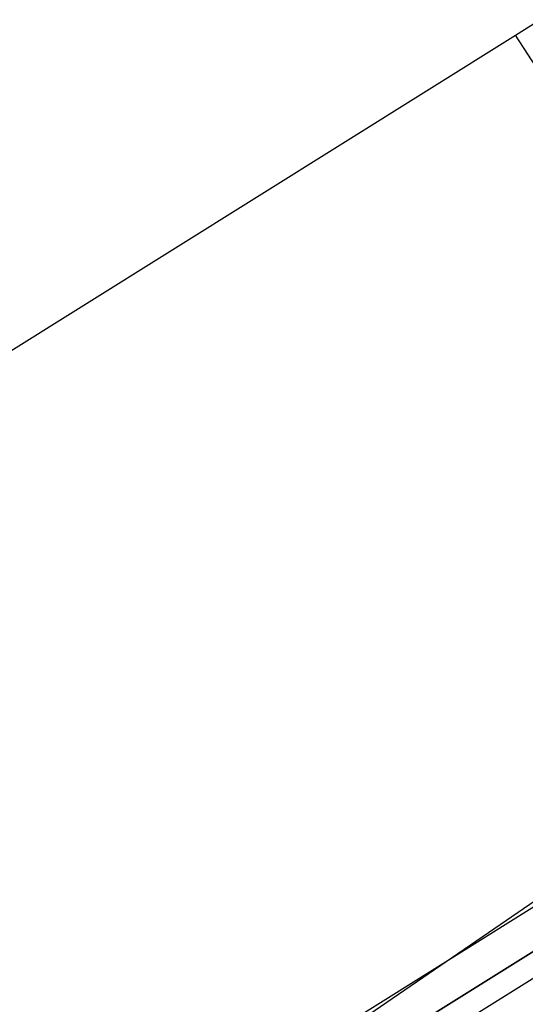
# Model space of a CAD drawing. Header units: feet. Extents: x -79 to 198, y -22 to 181.
# Tile 379 of 656: x 112.55 to 112.954, y 30.616 to 31.403. Entities that reach past the tile are written whole.
import ezdxf

# ---------------------------------------------------------------- set-up
doc = ezdxf.new("R2010")
doc.units = ezdxf.units.FT
doc.layers.add('A-LINEA', color=7, linetype='CONTINUOUS')

msp = doc.modelspace()

# ---------------------------------------------------------------- linework, layer by layer
at = {"layer": 'A-LINEA'}
msp.add_line((109.8133, 29.4311), (112.9467, 31.3911), dxfattribs=at)
msp.add_line((109.8133, 29.4311), (112.9467, 31.3911), dxfattribs=at)
for points in [[(103.4533, 25.1244), (105.36, 26.1111), (107.24, 27.1511), (109.1067, 28.2444), (110.9333, 29.3778), (112.7467, 30.5511), (114.52, 31.7644), (116.2667, 33.0311), (117.9733, 34.3244), (119.6533, 35.6711), (121.3067, 37.0578)], [(103.4533, 25.1244), (105.36, 26.1111), (107.24, 27.1511), (109.1067, 28.2444), (110.9333, 29.3778), (112.7467, 30.5511), (114.52, 31.7644), (116.2667, 33.0311), (117.9733, 34.3244), (119.6533, 35.6711), (121.3067, 37.0578)], [(112.9467, 31.3911), (113.2, 31.5511), (113.5067, 31.0578), (113.2667, 30.8978), (112.9467, 31.3911)], [(112.9467, 31.3911), (113.2, 31.5511), (113.5067, 31.0578), (113.2667, 30.8978), (112.9467, 31.3911)], [(110.04, 28.8311), (113.3867, 30.9244), (113.3867, 30.9378), (113.3733, 30.9511), (110.0267, 28.8578), (110.0267, 28.8444), (110.04, 28.8311)], [(110.04, 28.8311), (113.3867, 30.9244), (113.3867, 30.9378), (113.3733, 30.9511), (110.0267, 28.8578), (110.0267, 28.8444), (110.04, 28.8311)], [(110.0533, 28.8178), (113.4, 30.9111), (113.3867, 30.9244), (110.04, 28.8311), (110.0533, 28.8178)], [(110.0533, 28.8178), (113.4, 30.9111), (113.3867, 30.9244), (110.04, 28.8311), (110.0533, 28.8178)]]:
    msp.add_lwpolyline(points, dxfattribs=at)

doc.saveas('drawing.dxf')
